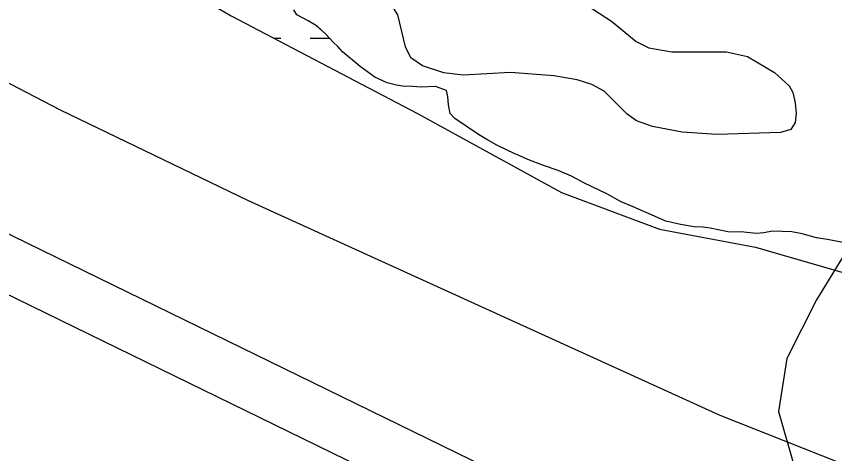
# Model space of a CAD drawing. Extents: x 3161514 to 3199414, y 831166 to 856601.
# Drawn here: x 3195343.1 to 3195788.8, y 846077.1 to 846315.2 of the extents above; entities that cross this region are included whole.
import ezdxf

# ---------------------------------------------------------------- set-up
doc = ezdxf.new("R2010")
doc.units = 0
for name, color, linetype in [('V-LEVE-TOET', 7, 'Continuous'), ('V-ROAD-CNTR', 7, 'Continuous'), ('V-SITE-VEGE', 7, 'Continuous'), ('V-SURV-LINE', 7, 'Continuous'), ('V-TOPO-SHOR', 7, 'Continuous'), ('V-WETL-SWMP', 7, 'Continuous')]:
    doc.layers.add(name, color=color, linetype=linetype)

msp = doc.modelspace()

# ---------------------------------------------------------------- linework, layer by layer
at = {"layer": 'V-LEVE-TOET'}
for points in [[(3193404.86, 847427.24), (3193527.89, 847325.6), (3193649.29, 847229.77), (3193719.24, 847185.35), (3193763.87, 847155.6), (3193799.79, 847137.63), (3193847.07, 847108.61), (3193910.45, 847071.39), (3194020.18, 847012.19), (3194175.21, 846928.72), (3194351.66, 846834.44), (3194473.32, 846757.13), (3194796.93, 846567.34), (3195030.22, 846437.03), (3195186.65, 846358.16), (3195366.98, 846264.24), (3195469.06, 846215.06)], [(3195469.06, 846215.06), (3195726.25, 846098.05), (3195917.48, 846022.27), (3196153.6, 845921.04), (3196387.1, 845818.57), (3196625.91, 845721.18), (3196853, 845623.09), (3197092.12, 845511.38), (3197122.84, 845496.43)]]:
    msp.add_lwpolyline(points, dxfattribs=at)
at = {"layer": 'V-ROAD-CNTR'}
msp.add_lwpolyline([(3197126.53, 847991.05), (3196988.97, 847792.65), (3196540.38, 847094.16), (3196380.66, 846825.58), (3196356.97, 846813.13), (3196294.8, 846788.93), (3196258.63, 846778.49), (3196237.3, 846769.12), (3196165.04, 846722.03), (3196049.74, 846591.77), (3196002.91, 846526.37), (3195778.89, 846160.78), (3195762.8, 846128.93), (3195758.23, 846099.92), (3195766.79, 846070.28), (3195806.39, 845981.96)], dxfattribs=at)
at = {"layer": 'V-SITE-VEGE'}
for points in [[(3195575.91, 846284.33), (3195564.29, 846288.19), (3195557.91, 846292.57), (3195555.02, 846298.5), (3195550.89, 846316.08), (3195548.69, 846319.48), (3195545.19, 846321.78), (3195540.97, 846322.92), (3195535.58, 846323.2), (3195509.28, 846320.9), (3195490.51, 846323.74), (3195477.5, 846327.75), (3195451.53, 846340.69), (3195431.49, 846346.23), (3195273.75, 846423.67), (3195061.08, 846536.08), (3194748.11, 846696.66), (3194575.57, 846797.02), (3194354.88, 846961.61), (3194210.43, 847057.96)], [(3195653.75, 846321.18), (3195667.23, 846312.61), (3195680.7, 846301.39), (3195687.62, 846297.94), (3195700.17, 846295.79), (3195729.96, 846295.79), (3195741.37, 846293.33), (3195756.12, 846284.61), (3195763.97, 846277.32), (3195765.98, 846273.64), (3195767.39, 846268.16), (3195767.91, 846262.22), (3195767.37, 846257.38), (3195764.95, 846253.55), (3195759.31, 846251.97), (3195724.63, 846250.8), (3195705.79, 846252.03), (3195689.59, 846255.22), (3195680.91, 846258.27), (3195675.8, 846261.87), (3195663.25, 846274.49), (3195656.6, 846278.05), (3195648.62, 846280.66), (3195635.81, 846282.8), (3195612.16, 846284.53), (3195586.49, 846283.15), (3195575.91, 846284.33)]]:
    msp.add_lwpolyline(points, dxfattribs=at)
at = {"layer": 'V-SURV-LINE'}
for points in [[(3195044.11, 846340.61), (3195801.3, 845970.98)], [(3195788.12, 845944.03), (3195030.94, 846313.66)]]:
    msp.add_lwpolyline(points, dxfattribs=at)
at = {"layer": 'V-TOPO-SHOR'}
for points in [[(3195515.91, 846300.9), (3195511.5, 846305.74), (3195506.65, 846309.98), (3195501.98, 846312.77), (3195495.89, 846316), (3195494.23, 846318.68)], [(3195793.37, 846192.08), (3195784.96, 846193.72), (3195779.01, 846194.48), (3195771.04, 846196.73), (3195765.5, 846197.9), (3195755.01, 846198.15), (3195750.25, 846197.24), (3195746.33, 846196.92), (3195737.49, 846197.75), (3195731.52, 846197.69), (3195721.06, 846199.79), (3195716.96, 846200.3), (3195712.23, 846200.62), (3195704.85, 846201.83), (3195696.86, 846203.67), (3195679.13, 846211.51), (3195672.6, 846214.14), (3195664.67, 846218.45), (3195652.26, 846224.51), (3195645.55, 846228.17), (3195638.21, 846231.23), (3195630.24, 846233.9), (3195621.67, 846237.19), (3195617.39, 846239.15), (3195614.54, 846240.24), (3195604.77, 846245.01), (3195599.28, 846248.03), (3195594.82, 846250.81), (3195581.85, 846259.57), (3195579.44, 846262.3), (3195578.52, 846267.06), (3195578.02, 846271.6), (3195577.47, 846274.71), (3195571.35, 846276.91), (3195563.52, 846276.69), (3195558.79, 846277.01), (3195553.44, 846277.14), (3195550.15, 846277.63), (3195545.04, 846278.99), (3195538.31, 846282.03), (3195530.42, 846287.78), (3195520.73, 846295.84), (3195518.12, 846298.79), (3195515.91, 846300.9)]]:
    msp.add_lwpolyline(points, dxfattribs=at)
at = {"layer": 'V-WETL-SWMP'}
for p, q in [((3195483.2, 846303.37), (3195487.18, 846303.36)), ((3195503.18, 846303.32), (3195513.74, 846303.29))]:
    msp.add_line(p, q, dxfattribs=at)
for points in [[(3194207.97, 847061.05), (3194258.89, 847030.67), (3194425.13, 846910.27), (3194500.28, 846846.27), (3194617.73, 846768.67), (3194791.48, 846669.67), (3195054.54, 846541.9), (3195314.83, 846399.58), (3195460.17, 846315.44), (3195561.54, 846262.29), (3195640.01, 846219.21), (3195693.38, 846199.28), (3195745.63, 846189.48), (3195868.03, 846154.1), (3195926.7, 846128.4), (3196049.71, 846069.68), (3196155.3, 846030.81)], [(3195784.97, 846193.72), (3195779.01, 846194.48), (3195771.04, 846196.74), (3195765.5, 846197.9), (3195755.01, 846198.15), (3195750.25, 846197.24), (3195746.33, 846196.92), (3195737.49, 846197.75), (3195731.52, 846197.69), (3195721.06, 846199.79), (3195716.96, 846200.3), (3195712.23, 846200.62), (3195704.85, 846201.83), (3195696.86, 846203.67), (3195679.13, 846211.51), (3195672.6, 846214.14), (3195664.67, 846218.45), (3195652.26, 846224.51), (3195645.55, 846228.17), (3195638.21, 846231.23), (3195630.24, 846233.9), (3195621.67, 846237.19), (3195617.39, 846239.15), (3195614.54, 846240.25), (3195604.77, 846245.01), (3195599.28, 846248.03), (3195594.82, 846250.81), (3195581.85, 846259.57), (3195579.44, 846262.3), (3195578.52, 846267.06), (3195578.02, 846271.6), (3195577.47, 846274.71), (3195571.35, 846276.91), (3195563.52, 846276.69), (3195558.79, 846277.01), (3195553.44, 846277.14), (3195550.15, 846277.63), (3195545.04, 846278.99), (3195538.31, 846282.03), (3195530.42, 846287.78), (3195520.73, 846295.84), (3195518.12, 846298.79), (3195515.91, 846300.9), (3195511.5, 846305.74), (3195506.66, 846309.98), (3195501.98, 846312.77), (3195495.89, 846316)], [(3195793.37, 846192.08), (3195784.97, 846193.72)]]:
    msp.add_lwpolyline(points, dxfattribs=at)

doc.saveas('drawing.dxf')
